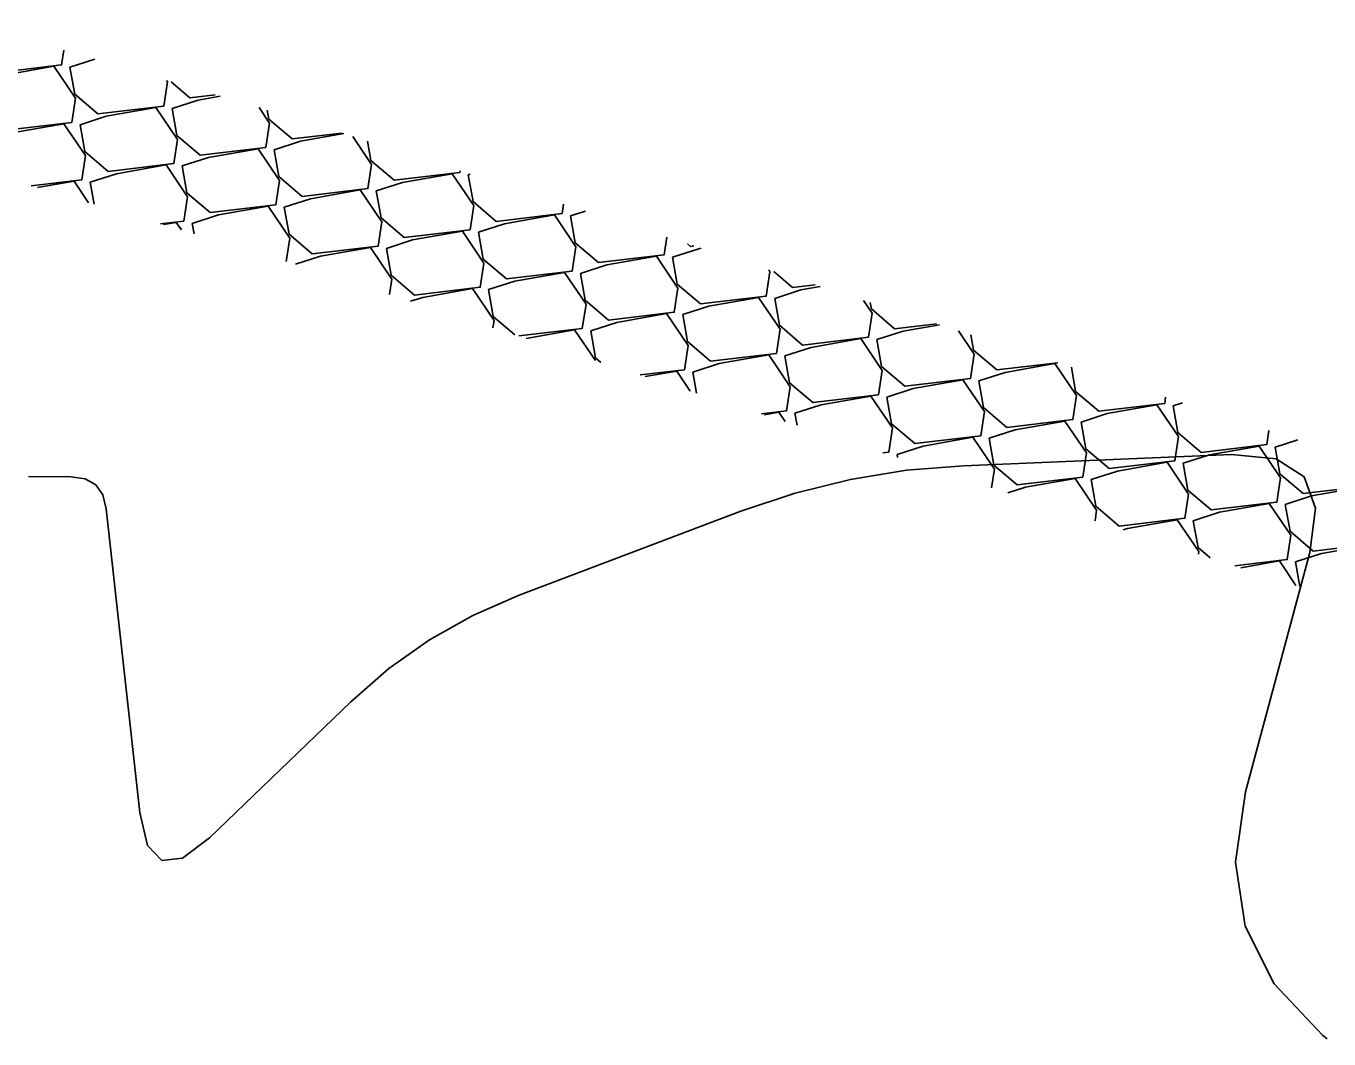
# Model space of a CAD drawing. Extents: x 2384780 to 2405861, y 547869 to 573706.
# Drawn here: x 2394164.5 to 2394220.7, y 553595.7 to 553639.3 of the extents above; entities that cross this region are included whole.
import ezdxf

# ---------------------------------------------------------------- set-up
doc = ezdxf.new("R2010")
doc.units = 0
doc.layers.add('Old_Level_5', color=7, linetype='Continuous')
doc.layers.add('Old_Level_60', color=7, linetype='Continuous')

msp = doc.modelspace()

# ---------------------------------------------------------------- linework, layer by layer
at = {"layer": 'Old_Level_5'}
for points in [[(2394166.15725, 553638.25975), (2394166.061, 553637.62675), (2394163.226, 553637.29175), (2394162.2255, 553638.1435), (2394162.02125, 553639.30075)], [(2394162.45775, 553636.82625), (2394163.5865, 553637.1905), (2394165.7285, 553637.568), (2394166.656, 553636.19575), (2394166.49725, 553635.1525), (2394163.66225, 553634.8175), (2394162.66175, 553635.66925), (2394162.45775, 553636.82625)], [(2394166.4215, 553637.52525), (2394167.487, 553637.86875)], [(2394170.575, 553636.961), (2394170.61975, 553636.89475), (2394170.461, 553635.85125), (2394167.62625, 553635.5165), (2394166.6255, 553636.36825), (2394166.4215, 553637.52525)], [(2394172.6755, 553636.34375), (2394171.59, 553636.2155), (2394170.78725, 553636.89875)], [(2394170.82175, 553635.75), (2394171.9505, 553636.114), (2394172.89175, 553636.28)], [(2394166.85775, 553635.051), (2394167.98675, 553635.415), (2394170.12875, 553635.79275), (2394171.056, 553634.4205), (2394170.89725, 553633.377), (2394168.0625, 553633.042), (2394167.06175, 553633.89375), (2394166.85775, 553635.051)], [(2394174.56875, 553635.78725), (2394175.02, 553635.11925), (2394174.86125, 553634.076), (2394172.02625, 553633.741), (2394171.02575, 553634.59275), (2394170.82175, 553635.75)], [(2394178.14075, 553634.694), (2394175.99025, 553634.44), (2394174.9895, 553635.29175), (2394174.9205, 553635.68375)], [(2394162.894, 553634.352), (2394164.023, 553634.716), (2394166.16475, 553635.09375), (2394167.09225, 553633.7215), (2394166.9335, 553632.678), (2394164.7545, 553632.42075)], [(2394175.22175, 553633.9745), (2394176.35075, 553634.3385), (2394178.22075, 553634.66825)], [(2394178.6095, 553634.54375), (2394179.42, 553633.344), (2394179.26125, 553632.3005), (2394176.4265, 553631.96575), (2394175.42575, 553632.81725), (2394175.22175, 553633.9745)], [(2394183.2345, 553633.06025), (2394183.22525, 553632.9995), (2394180.39025, 553632.6645), (2394179.38975, 553633.51625), (2394179.2445, 553634.34)], [(2394171.258, 553633.2755), (2394172.387, 553633.63975), (2394174.52875, 553634.01725), (2394175.45625, 553632.645), (2394175.2975, 553631.6015), (2394172.4625, 553631.26675), (2394171.462, 553632.1185), (2394171.258, 553633.2755)], [(2394167.294, 553632.5765), (2394168.423, 553632.94075), (2394170.565, 553633.3185), (2394171.49225, 553631.946), (2394171.33375, 553630.90275), (2394170.3225, 553630.78325)], [(2394165.02425, 553632.3415), (2394166.60125, 553632.6195), (2394167.227, 553631.6935)], [(2394167.462, 553631.6245), (2394167.294, 553632.5765)], [(2394179.622, 553632.199), (2394180.75075, 553632.56325), (2394182.89275, 553632.94075), (2394183.82025, 553631.5685), (2394183.6615, 553630.52525), (2394180.8265, 553630.19025), (2394179.826, 553631.042), (2394179.622, 553632.199)], [(2394183.58575, 553632.898), (2394183.66275, 553632.92275)], [(2394187.68725, 553631.632), (2394187.62525, 553631.224), (2394184.7905, 553630.88925), (2394183.78975, 553631.741), (2394183.58575, 553632.898)], [(2394175.658, 553631.50025), (2394176.787, 553631.86425), (2394178.929, 553632.242), (2394179.85625, 553630.8695), (2394179.69775, 553629.82625), (2394176.86275, 553629.49125), (2394175.86225, 553630.343), (2394175.658, 553631.50025)], [(2394171.69425, 553630.80125), (2394172.82325, 553631.16525), (2394174.96525, 553631.543), (2394175.8925, 553630.17075), (2394175.7395, 553629.16425)], [(2394187.986, 553631.12275), (2394188.62875, 553631.33)], [(2394170.44775, 553630.7465), (2394171.00125, 553630.844), (2394171.221, 553630.519)], [(2394171.7725, 553630.35675), (2394171.69425, 553630.80125)], [(2394184.022, 553630.42375), (2394185.151, 553630.78775), (2394187.293, 553631.1655), (2394188.22025, 553629.79325), (2394188.06175, 553628.74975), (2394185.22675, 553628.415), (2394184.226, 553629.2665), (2394184.022, 553630.42375)], [(2394192.1405, 553630.20375), (2394192.0255, 553629.44875), (2394189.1905, 553629.11375), (2394188.19, 553629.9655), (2394187.986, 553631.12275)], [(2394180.05825, 553629.72475), (2394181.18725, 553630.08875), (2394183.329, 553630.4665), (2394184.2565, 553629.09425), (2394184.09775, 553628.05075), (2394181.26275, 553627.716), (2394180.26225, 553628.56775), (2394180.05825, 553629.72475)], [(2394176.13275, 553629.038), (2394177.22325, 553629.39), (2394179.36525, 553629.7675), (2394180.29275, 553628.39525), (2394180.1925, 553627.736)], [(2394192.386, 553629.34725), (2394193.515, 553629.71125), (2394193.61875, 553629.7295)], [(2394193.30425, 553629.8305), (2394193.1545, 553629.81275), (2394193.03075, 553629.91825)], [(2394188.42225, 553628.64825), (2394189.55125, 553629.0125), (2394191.693, 553629.39), (2394192.6205, 553628.01775), (2394192.46175, 553626.97425), (2394189.62675, 553626.6395), (2394188.62625, 553627.49125), (2394188.42225, 553628.64825)], [(2394196.531, 553628.7955), (2394196.58425, 553628.71675), (2394196.42575, 553627.67325), (2394193.59075, 553627.3385), (2394192.59, 553628.19), (2394192.386, 553629.34725)], [(2394184.4585, 553627.9495), (2394185.58725, 553628.3135), (2394187.72925, 553628.69125), (2394188.65675, 553627.31875), (2394188.498, 553626.2755), (2394185.75575, 553625.9515)], [(2394198.534, 553628.153), (2394197.5545, 553628.03725), (2394196.74425, 553628.727)], [(2394181.09875, 553627.44525), (2394181.6235, 553627.6145), (2394183.7655, 553627.99225), (2394184.69275, 553626.62), (2394184.64525, 553626.30775)], [(2394196.78625, 553627.572), (2394197.91525, 553627.936), (2394198.751, 553628.0835)], [(2394185.58625, 553626.006), (2394184.6625, 553626.79225), (2394184.4585, 553627.9495)], [(2394192.82225, 553626.873), (2394193.95125, 553627.237), (2394196.09325, 553627.61475), (2394197.02075, 553626.2425), (2394196.862, 553625.199), (2394194.027, 553624.864), (2394193.0265, 553625.71575), (2394192.82225, 553626.873)], [(2394200.61725, 553627.48475), (2394200.9845, 553626.94125), (2394200.82575, 553625.898), (2394197.99075, 553625.563), (2394196.99025, 553626.41475), (2394196.78625, 553627.572)], [(2394188.8585, 553626.174), (2394189.9875, 553626.538), (2394192.1295, 553626.91575), (2394193.05675, 553625.5435), (2394192.898, 553624.5), (2394190.98525, 553624.27425)], [(2394203.76375, 553626.4755), (2394201.95475, 553626.262), (2394200.954, 553627.11375), (2394200.90475, 553627.3925)], [(2394201.18625, 553625.7965), (2394202.31525, 553626.1605), (2394203.88375, 553626.437)], [(2394186.0765, 553625.8485), (2394188.1655, 553626.21675), (2394189.0615, 553624.89125)], [(2394189.3, 553624.81475), (2394189.0625, 553625.01675), (2394188.8585, 553626.174)], [(2394197.2225, 553625.0975), (2394198.3515, 553625.4615), (2394200.4935, 553625.83925), (2394201.42075, 553624.467), (2394201.262, 553623.4235), (2394198.42725, 553623.08875), (2394197.4265, 553623.9405), (2394197.2225, 553625.0975)], [(2394204.70325, 553626.17425), (2394205.38475, 553625.166), (2394205.226, 553624.1225), (2394202.391, 553623.78775), (2394201.3905, 553624.63925), (2394201.18625, 553625.7965)], [(2394208.99325, 553624.79825), (2394206.35475, 553624.4865), (2394205.35425, 553625.33825), (2394205.237, 553626.003)], [(2394193.25875, 553624.3985), (2394194.3875, 553624.76275), (2394196.5295, 553625.14025), (2394197.457, 553623.768), (2394197.29825, 553622.72475), (2394196.21475, 553622.59675)], [(2394205.5865, 553624.021), (2394206.7155, 553624.38525), (2394208.8575, 553624.76275), (2394209.78475, 553623.3905), (2394209.626, 553622.34725), (2394206.79125, 553622.01225), (2394205.7905, 553622.864), (2394205.5865, 553624.021)], [(2394213.63025, 553623.311), (2394213.59, 553623.046), (2394210.755, 553622.71125), (2394209.7545, 553623.563), (2394209.569, 553624.61375)], [(2394191.20925, 553624.20225), (2394192.56575, 553624.4415), (2394193.14725, 553623.58075)], [(2394193.41825, 553623.49375), (2394193.25875, 553624.3985)], [(2394201.62275, 553623.32225), (2394202.7515, 553623.68625), (2394204.8935, 553624.064), (2394205.821, 553622.6915), (2394205.66225, 553621.64825), (2394202.82725, 553621.31325), (2394201.82675, 553622.165), (2394201.62275, 553623.32225)], [(2394197.65875, 553622.62325), (2394198.78775, 553622.98725), (2394200.92975, 553623.365), (2394201.857, 553621.99275), (2394201.69825, 553620.94925), (2394201.4445, 553620.91925)], [(2394209.98675, 553622.24575), (2394211.1155, 553622.60975), (2394213.2575, 553622.9875), (2394214.185, 553621.61525), (2394214.02625, 553620.57175), (2394211.19125, 553620.23675), (2394210.19075, 553621.0885), (2394209.98675, 553622.24575)], [(2394213.9505, 553622.94475), (2394214.36025, 553623.077)], [(2394218.08325, 553621.88275), (2394217.99, 553621.27075), (2394215.15525, 553620.93575), (2394214.1545, 553621.7875), (2394213.9505, 553622.94475)], [(2394196.342, 553622.556), (2394196.96575, 553622.666), (2394197.2335, 553622.27)], [(2394197.75025, 553622.10425), (2394197.65875, 553622.62325)], [(2394206.02275, 553621.54675), (2394207.15175, 553621.91075), (2394209.29375, 553622.2885), (2394210.221, 553620.91625), (2394210.06225, 553619.87275), (2394207.2275, 553619.538), (2394206.22675, 553620.3895), (2394206.02275, 553621.54675)], [(2394202.059, 553620.84775), (2394203.188, 553621.212), (2394205.32975, 553621.5895), (2394206.25725, 553620.21725), (2394206.13525, 553619.41475)], [(2394218.35075, 553621.16925), (2394219.32675, 553621.484)], [(2394202.0825, 553620.71475), (2394202.059, 553620.84775)], [(2394214.38675, 553620.47025), (2394215.51575, 553620.8345), (2394217.65775, 553621.212), (2394218.585, 553619.83975), (2394218.42625, 553618.79625), (2394215.5915, 553618.4615), (2394214.59075, 553619.31325), (2394214.38675, 553620.47025)], [(2394222.53625, 553620.4545), (2394222.39025, 553619.49525), (2394219.55525, 553619.1605), (2394218.55475, 553620.012), (2394218.35075, 553621.16925)], [(2394210.423, 553619.7715), (2394211.552, 553620.1355), (2394213.69375, 553620.51325), (2394214.62125, 553619.14075), (2394214.4625, 553618.0975), (2394211.6275, 553617.7625), (2394210.627, 553618.61425), (2394210.423, 553619.7715)], [(2394206.82975, 553619.192), (2394207.588, 553619.4365), (2394209.73, 553619.81425), (2394210.6575, 553618.442), (2394210.58825, 553617.9865)], [(2394218.787, 553618.695), (2394219.916, 553619.059), (2394222.05775, 553619.43675), (2394222.98525, 553618.06425), (2394222.8265, 553617.021), (2394219.9915, 553616.686), (2394218.991, 553617.53775), (2394218.787, 553618.695)], [(2394214.823, 553617.996), (2394215.952, 553618.36), (2394218.094, 553618.73775), (2394219.02125, 553617.3655), (2394218.86275, 553616.322), (2394216.6075, 553616.05575)], [(2394211.796, 553617.599), (2394211.98825, 553617.661), (2394214.13025, 553618.03875), (2394215.0575, 553616.6665), (2394215.041, 553616.55825)], [(2394215.548, 553616.3955), (2394215.02725, 553616.83875), (2394214.823, 553617.996)], [(2394219.22325, 553616.2205), (2394220.35225, 553616.58475), (2394222.49425, 553616.96225), (2394223.4215, 553615.59), (2394223.26275, 553614.54675), (2394221.8055, 553614.3745)], [(2394216.8715, 553615.971), (2394218.53025, 553616.2635), (2394219.2415, 553615.21075)], [(2394219.41075, 553615.1565), (2394219.22325, 553616.2205)]]:
    msp.add_lwpolyline(points, dxfattribs=at)
at = {"layer": 'Old_Level_60'}
msp.add_lwpolyline([(2394220.5905, 553595.67275), (2394220.40425, 553595.827), (2394218.3095, 553598.04725), (2394217.056, 553600.53475), (2394216.64375, 553603.2895), (2394217.073, 553606.3115), (2394219.84875, 553616.6205), (2394220.0835, 553618.5415), (2394219.59825, 553619.88625), (2394218.39275, 553620.655), (2394216.467, 553620.8475), (2394204.91725, 553620.36475), (2394202.462, 553620.16475), (2394200.0465, 553619.77125), (2394197.67025, 553619.18475), (2394195.33375, 553618.4045), (2394185.772, 553614.78625), (2394183.782, 553613.918), (2394181.9095, 553612.8635), (2394180.155, 553611.623), (2394178.51825, 553610.19625), (2394172.43675, 553604.33925), (2394171.27175, 553603.466), (2394170.38275, 553603.356), (2394169.77, 553604.00925), (2394169.43325, 553605.42575), (2394167.98825, 553618.513), (2394167.83575, 553619.11275), (2394167.53, 553619.542), (2394167.071, 553619.8005), (2394166.4585, 553619.8885), (2394164.6325, 553619.8955)], dxfattribs=at)

doc.saveas('drawing.dxf')
